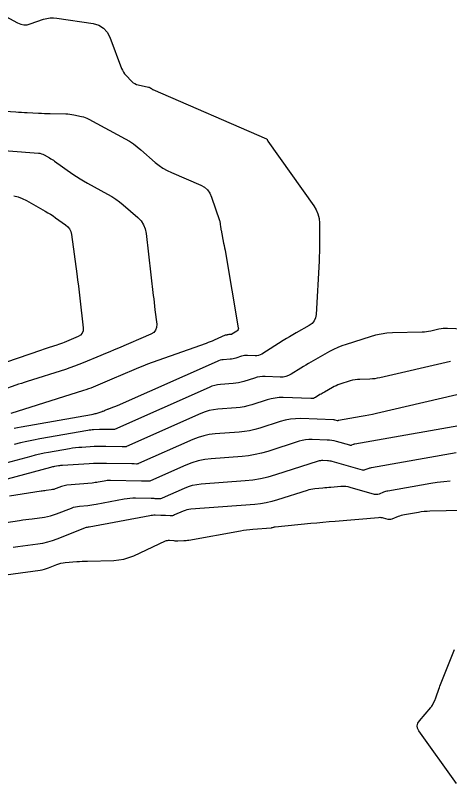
# Model space of a CAD drawing. Extents: x 1768942 to 1774819, y 723037 to 732099.
# Drawn here: x 1770398.3 to 1770436.2, y 731375.7 to 731442.8 of the extents above; entities that cross this region are included whole.
import ezdxf

# ---------------------------------------------------------------- set-up
doc = ezdxf.new("R2010")
doc.units = 0
doc.layers.add('R_Contours', color=7, linetype='Continuous')

msp = doc.modelspace()

# ---------------------------------------------------------------- linework, layer by layer
at = {"layer": 'R_Contours'}
for points in [[(1770394.08, 731444.549), (1770398.507, 731442.124), (1770398.776, 731442.009), (1770399.051, 731441.955), (1770399.33, 731441.964), (1770399.615, 731442.034), (1770400.763, 731442.439), (1770401.052, 731442.522), (1770401.344, 731442.568), (1770401.64, 731442.576), (1770401.939, 731442.548), (1770405.087, 731442.058), (1770405.583, 731441.92), (1770405.992, 731441.677), (1770406.315, 731441.326), (1770406.55, 731440.869), (1770407.579, 731438.145), (1770407.65, 731437.981), (1770407.737, 731437.827), (1770407.84, 731437.683), (1770407.958, 731437.549), (1770408.486, 731437.009), (1770408.605, 731436.902), (1770408.736, 731436.817), (1770408.879, 731436.752), (1770409.033, 731436.708), (1770409.939, 731436.518), (1770409.965, 731436.512), (1770409.989, 731436.504), (1770410.013, 731436.494), (1770410.037, 731436.483), (1770410.143, 731436.425), (1770410.159, 731436.416), (1770410.174, 731436.406), (1770410.188, 731436.395), (1770410.202, 731436.384), (1770410.257, 731436.336), (1770410.271, 731436.324), (1770410.286, 731436.314), (1770410.302, 731436.305), (1770410.318, 731436.297), (1770420.238, 731431.988), (1770420.256, 731431.978), (1770420.27, 731431.965), (1770420.282, 731431.95), (1770420.29, 731431.931), (1770420.316, 731431.851), (1770420.324, 731431.832), (1770420.333, 731431.813), (1770420.343, 731431.795), (1770420.354, 731431.777), (1770424.352, 731426.15), (1770424.564, 731425.801), (1770424.716, 731425.432), (1770424.808, 731425.044), (1770424.841, 731424.637), (1770424.852, 731422.97), (1770424.851, 731422.553), (1770424.844, 731422.136), (1770424.831, 731421.72), (1770424.811, 731421.304), (1770424.555, 731416.653), (1770424.503, 731416.347), (1770424.385, 731416.083), (1770424.201, 731415.86), (1770423.949, 731415.679), (1770422.81, 731415.036), (1770422.526, 731414.874), (1770422.244, 731414.708), (1770421.964, 731414.54), (1770421.685, 731414.368), (1770419.807, 731413.193), (1770419.672, 731413.122), (1770419.531, 731413.072), (1770419.385, 731413.045), (1770419.233, 731413.039), (1770418.561, 731413.064), (1770418.432, 731413.063), (1770418.304, 731413.051), (1770418.177, 731413.028), (1770418.052, 731412.993), (1770417.556, 731412.833), (1770417.431, 731412.797), (1770417.304, 731412.769), (1770417.176, 731412.748), (1770417.047, 731412.734), (1770416.458, 731412.69), (1770416.317, 731412.673), (1770416.18, 731412.645), (1770416.046, 731412.605), (1770415.915, 731412.553), (1770407.19, 731408.667), (1770407.114, 731408.633), (1770407.036, 731408.602), (1770406.958, 731408.571), (1770406.88, 731408.543), (1770406.493, 731408.405), (1770406.45, 731408.389), (1770406.407, 731408.373), (1770406.365, 731408.356), (1770406.323, 731408.338), (1770406.115, 731408.249), (1770406.093, 731408.239), (1770406.071, 731408.23), (1770406.05, 731408.221), (1770406.028, 731408.212), (1770405.94, 731408.175), (1770405.918, 731408.166), (1770405.896, 731408.158), (1770405.874, 731408.15), (1770405.852, 731408.142), (1770405.34, 731407.98), (1770405.246, 731407.953), (1770405.152, 731407.928), (1770405.058, 731407.906), (1770404.962, 731407.888), (1770398.806, 731406.804), (1770398.508, 731406.748), (1770398.212, 731406.686)], [(1770392.616, 731434.713), (1770398.348, 731434.351), (1770398.597, 731434.335), (1770398.846, 731434.321), (1770399.095, 731434.306), (1770399.344, 731434.293), (1770400.34, 731434.239), (1770400.59, 731434.226), (1770400.839, 731434.216), (1770401.088, 731434.208), (1770401.337, 731434.202), (1770402.729, 731434.173), (1770402.899, 731434.165), (1770403.069, 731434.15), (1770403.238, 731434.127), (1770403.406, 731434.096), (1770404.077, 731433.955), (1770404.243, 731433.914), (1770404.404, 731433.862), (1770404.561, 731433.797), (1770404.713, 731433.721), (1770407.902, 731431.989), (1770408.263, 731431.78), (1770408.611, 731431.552), (1770408.945, 731431.306), (1770409.267, 731431.04), (1770410.525, 731429.939), (1770410.849, 731429.678), (1770411.189, 731429.443), (1770411.547, 731429.236), (1770411.922, 731429.056), (1770414.495, 731427.938), (1770414.818, 731427.759), (1770415.083, 731427.527), (1770415.291, 731427.243), (1770415.441, 731426.905), (1770416.124, 731424.862), (1770416.145, 731424.793), (1770416.162, 731424.722), (1770416.176, 731424.651), (1770416.186, 731424.579), (1770416.219, 731424.289), (1770416.228, 731424.217), (1770416.238, 731424.145), (1770416.25, 731424.073), (1770416.264, 731424.001), (1770416.487, 731422.891), (1770416.528, 731422.682), (1770416.568, 731422.473), (1770416.606, 731422.263), (1770416.643, 731422.053), (1770417.766, 731415.491), (1770417.77, 731415.402), (1770417.75, 731415.325), (1770417.706, 731415.258), (1770417.637, 731415.202), (1770417.191, 731414.923), (1770417.171, 731414.912), (1770417.15, 731414.905), (1770417.129, 731414.901), (1770417.106, 731414.9), (1770417.008, 731414.904), (1770416.988, 731414.903), (1770416.97, 731414.902), (1770416.951, 731414.898), (1770416.933, 731414.893), (1770416.86, 731414.87), (1770416.841, 731414.864), (1770416.823, 731414.86), (1770416.804, 731414.857), (1770416.785, 731414.855), (1770416.698, 731414.849), (1770416.678, 731414.846), (1770416.658, 731414.842), (1770416.638, 731414.836), (1770416.619, 731414.829), (1770415.65, 731414.397), (1770415.481, 731414.324), (1770415.312, 731414.254), (1770415.141, 731414.188), (1770414.968, 731414.124), (1770410.239, 731412.441), (1770409.84, 731412.295), (1770409.443, 731412.143), (1770409.048, 731411.984), (1770408.656, 731411.819), (1770406.716, 731410.984), (1770406.513, 731410.897), (1770406.31, 731410.81), (1770406.107, 731410.725), (1770405.904, 731410.639), (1770405.09, 731410.299), (1770404.885, 731410.216), (1770404.679, 731410.138), (1770404.471, 731410.064), (1770404.262, 731409.995), (1770397.919, 731407.989)], [(1770390.956, 731431.466), (1770400.323, 731430.746), (1770400.454, 731430.729), (1770400.581, 731430.698), (1770400.703, 731430.652), (1770400.821, 731430.593), (1770401.285, 731430.328), (1770401.4, 731430.261), (1770401.513, 731430.191), (1770401.625, 731430.118), (1770401.735, 731430.042), (1770403.335, 731428.915), (1770403.641, 731428.706), (1770403.953, 731428.506), (1770404.27, 731428.316), (1770404.593, 731428.134), (1770406.36, 731427.174), (1770406.723, 731426.964), (1770407.073, 731426.735), (1770407.409, 731426.487), (1770407.732, 731426.22), (1770408.998, 731425.113), (1770409.281, 731424.819), (1770409.497, 731424.489), (1770409.645, 731424.125), (1770409.727, 731423.725), (1770410.348, 731418.315), (1770410.384, 731418.001), (1770410.42, 731417.688), (1770410.457, 731417.375), (1770410.494, 731417.062), (1770410.642, 731415.809), (1770410.638, 731415.519), (1770410.552, 731415.277), (1770410.385, 731415.081), (1770410.136, 731414.933), (1770407.317, 731413.719), (1770406.934, 731413.555), (1770406.549, 731413.391), (1770406.165, 731413.228), (1770405.78, 731413.067), (1770404.239, 731412.422), (1770403.852, 731412.266), (1770403.462, 731412.118), (1770403.069, 731411.979), (1770402.672, 731411.848), (1770399.333, 731410.792), (1770399.086, 731410.713), (1770398.84, 731410.632), (1770398.594, 731410.55), (1770398.349, 731410.466), (1770397.21, 731410.072)], [(1770398.163, 731427.024), (1770398.546, 731426.929), (1770398.917, 731426.793), (1770399.275, 731426.613), (1770400.914, 731425.677), (1770401.146, 731425.541), (1770401.374, 731425.4), (1770401.599, 731425.253), (1770401.82, 731425.101), (1770402.698, 731424.482), (1770402.895, 731424.313), (1770403.046, 731424.117), (1770403.15, 731423.893), (1770403.209, 731423.64), (1770403.671, 731420.187), (1770403.74, 731419.662), (1770403.806, 731419.136), (1770403.87, 731418.61), (1770403.931, 731418.083), (1770404.228, 731415.472), (1770404.224, 731415.219), (1770404.148, 731415.007), (1770404.001, 731414.838), (1770403.782, 731414.711), (1770402.579, 731414.208), (1770402.416, 731414.142), (1770402.252, 731414.079), (1770402.086, 731414.021), (1770401.919, 731413.966), (1770401.249, 731413.754), (1770401.081, 731413.7), (1770400.914, 731413.646), (1770400.748, 731413.59), (1770400.581, 731413.533), (1770397.464, 731412.455)], [(1770439.591, 731415.278), (1770436.009, 731415.428), (1770435.825, 731415.43), (1770435.641, 731415.419), (1770435.459, 731415.396), (1770435.277, 731415.36), (1770434.554, 731415.192), (1770434.373, 731415.155), (1770434.19, 731415.127), (1770434.006, 731415.108), (1770433.822, 731415.099), (1770431.214, 731415.032), (1770430.721, 731415.002), (1770430.233, 731414.937), (1770429.752, 731414.838), (1770429.276, 731414.705), (1770427.185, 731414.039), (1770426.811, 731413.91), (1770426.444, 731413.761), (1770426.086, 731413.594), (1770425.736, 731413.408), (1770424.103, 731412.487), (1770423.882, 731412.361), (1770423.663, 731412.232), (1770423.445, 731412.101), (1770423.229, 731411.967), (1770422.366, 731411.428), (1770422.145, 731411.311), (1770421.915, 731411.23), (1770421.675, 731411.185), (1770421.426, 731411.176), (1770420.115, 731411.224), (1770419.875, 731411.222), (1770419.638, 731411.2), (1770419.403, 731411.157), (1770419.172, 731411.093), (1770418.251, 731410.797), (1770418.02, 731410.73), (1770417.786, 731410.677), (1770417.549, 731410.638), (1770417.309, 731410.613), (1770416.217, 731410.531), (1770415.957, 731410.5), (1770415.703, 731410.448), (1770415.454, 731410.374), (1770415.211, 731410.278), (1770406.965, 731406.604), (1770406.951, 731406.599), (1770406.936, 731406.595), (1770406.921, 731406.594), (1770406.906, 731406.594), (1770406.845, 731406.597), (1770406.829, 731406.597), (1770406.814, 731406.598), (1770406.798, 731406.599), (1770406.783, 731406.599), (1770406.114, 731406.61), (1770405.997, 731406.611), (1770405.881, 731406.61), (1770405.764, 731406.607), (1770405.648, 731406.601), (1770405.134, 731406.571), (1770405.01, 731406.561), (1770404.886, 731406.549), (1770404.763, 731406.532), (1770404.64, 731406.513), (1770400.457, 731405.776), (1770399.889, 731405.669), (1770399.324, 731405.551), (1770398.762, 731405.419), (1770398.203, 731405.275)], [(1770436.286, 731412.545), (1770430.107, 731411.113), (1770429.895, 731411.069), (1770429.681, 731411.036), (1770429.466, 731411.014), (1770429.25, 731411.003), (1770428.382, 731410.981), (1770428.166, 731410.968), (1770427.953, 731410.94), (1770427.743, 731410.896), (1770427.535, 731410.838), (1770426.621, 731410.547), (1770426.457, 731410.49), (1770426.297, 731410.426), (1770426.141, 731410.353), (1770425.988, 731410.271), (1770425.274, 731409.869), (1770425.177, 731409.814), (1770425.081, 731409.757), (1770424.986, 731409.7), (1770424.891, 731409.642), (1770424.514, 731409.406), (1770424.418, 731409.355), (1770424.317, 731409.319), (1770424.213, 731409.3), (1770424.104, 731409.296), (1770421.669, 731409.384), (1770421.318, 731409.382), (1770420.972, 731409.349), (1770420.629, 731409.287), (1770420.291, 731409.194), (1770418.947, 731408.761), (1770418.609, 731408.663), (1770418.267, 731408.586), (1770417.921, 731408.529), (1770417.571, 731408.492), (1770415.976, 731408.372), (1770415.597, 731408.328), (1770415.225, 731408.251), (1770414.862, 731408.142), (1770414.507, 731408.002), (1770408.014, 731405.11), (1770407.983, 731405.098), (1770407.952, 731405.09), (1770407.92, 731405.086), (1770407.888, 731405.086), (1770407.756, 731405.093), (1770407.723, 731405.094), (1770407.69, 731405.096), (1770407.658, 731405.097), (1770407.625, 731405.097), (1770406.195, 731405.122), (1770405.946, 731405.124), (1770405.697, 731405.121), (1770405.448, 731405.114), (1770405.199, 731405.102), (1770404.101, 731405.037), (1770403.836, 731405.017), (1770403.572, 731404.99), (1770403.308, 731404.956), (1770403.045, 731404.913), (1770401.214, 731404.591), (1770400.822, 731404.517), (1770400.432, 731404.435), (1770400.044, 731404.344), (1770399.659, 731404.245), (1770394.837, 731402.947)], [(1770438.083, 731409.914), (1770429.819, 731407.997), (1770429.488, 731407.923), (1770429.157, 731407.853), (1770428.825, 731407.788), (1770428.492, 731407.727), (1770426.504, 731407.377), (1770426.497, 731407.376), (1770426.49, 731407.374), (1770426.484, 731407.372), (1770426.477, 731407.369), (1770426.451, 731407.358), (1770426.444, 731407.356), (1770426.437, 731407.355), (1770426.431, 731407.356), (1770426.424, 731407.357), (1770426.213, 731407.417), (1770426.176, 731407.427), (1770426.138, 731407.434), (1770426.099, 731407.439), (1770426.061, 731407.441), (1770423.223, 731407.545), (1770422.762, 731407.541), (1770422.306, 731407.499), (1770421.856, 731407.416), (1770421.411, 731407.294), (1770419.643, 731406.725), (1770419.198, 731406.596), (1770418.749, 731406.494), (1770418.294, 731406.419), (1770417.833, 731406.371), (1770415.735, 731406.213), (1770415.236, 731406.155), (1770414.748, 731406.054), (1770414.27, 731405.911), (1770413.803, 731405.726), (1770409.062, 731403.615), (1770409.016, 731403.597), (1770408.968, 731403.585), (1770408.919, 731403.579), (1770408.869, 731403.579), (1770408.668, 731403.589), (1770408.617, 731403.592), (1770408.567, 731403.593), (1770408.517, 731403.595), (1770408.466, 731403.596), (1770406.276, 731403.634), (1770405.894, 731403.637), (1770405.512, 731403.633), (1770405.131, 731403.621), (1770404.75, 731403.602), (1770402.436, 731403.466), (1770402.345, 731403.459), (1770402.255, 731403.45), (1770402.165, 731403.438), (1770402.075, 731403.424), (1770401.717, 731403.361), (1770401.628, 731403.344), (1770401.539, 731403.325), (1770401.451, 731403.305), (1770401.363, 731403.282), (1770393.475, 731401.158)], [(1770438.98, 731407.268), (1770427.943, 731405.325), (1770427.905, 731405.318), (1770427.867, 731405.308), (1770427.83, 731405.296), (1770427.794, 731405.282), (1770427.649, 731405.223), (1770427.613, 731405.212), (1770427.576, 731405.207), (1770427.539, 731405.208), (1770427.502, 731405.216), (1770426.349, 731405.545), (1770426.143, 731405.598), (1770425.935, 731405.637), (1770425.726, 731405.664), (1770425.514, 731405.678), (1770424.204, 731405.726), (1770423.917, 731405.724), (1770423.633, 731405.697), (1770423.352, 731405.646), (1770423.075, 731405.569), (1770420.339, 731404.689), (1770419.788, 731404.529), (1770419.23, 731404.403), (1770418.666, 731404.309), (1770418.095, 731404.25), (1770415.406, 731404.048), (1770414.832, 731403.98), (1770414.269, 731403.864), (1770413.718, 731403.7), (1770413.18, 731403.487), (1770410.111, 731402.12), (1770410.048, 731402.096), (1770409.984, 731402.08), (1770409.918, 731402.072), (1770409.851, 731402.071), (1770409.579, 731402.085), (1770409.511, 731402.089), (1770409.444, 731402.091), (1770409.376, 731402.093), (1770409.308, 731402.095), (1770406.604, 731402.142), (1770406.47, 731402.14), (1770406.336, 731402.133), (1770406.203, 731402.118), (1770406.071, 731402.096), (1770405.543, 731401.997), (1770405.411, 731401.974), (1770405.278, 731401.954), (1770405.145, 731401.937), (1770405.011, 731401.923), (1770402.795, 731401.727), (1770402.677, 731401.712), (1770402.562, 731401.689), (1770402.448, 731401.658), (1770402.336, 731401.618), (1770401.882, 731401.439), (1770401.776, 731401.401), (1770401.668, 731401.369), (1770401.559, 731401.344), (1770401.447, 731401.326), (1770400.998, 731401.265), (1770400.886, 731401.25), (1770400.774, 731401.234), (1770400.662, 731401.218), (1770400.55, 731401.201), (1770397.807, 731400.786)], [(1770391.465, 731397.56), (1770398.684, 731398.651), (1770398.954, 731398.692), (1770399.225, 731398.731), (1770399.496, 731398.769), (1770399.768, 731398.807), (1770400.853, 731398.953), (1770401.122, 731398.998), (1770401.388, 731399.059), (1770401.649, 731399.135), (1770401.905, 731399.228), (1770403.201, 731399.739), (1770403.371, 731399.799), (1770403.545, 731399.847), (1770403.722, 731399.882), (1770403.902, 731399.905), (1770404.628, 731399.969), (1770404.809, 731399.987), (1770404.989, 731400.01), (1770405.169, 731400.037), (1770405.348, 731400.069), (1770407.807, 731400.532), (1770408.055, 731400.572), (1770408.305, 731400.6), (1770408.555, 731400.615), (1770408.807, 731400.617), (1770410.149, 731400.593), (1770410.235, 731400.592), (1770410.32, 731400.589), (1770410.406, 731400.586), (1770410.491, 731400.582), (1770410.832, 731400.564), (1770410.917, 731400.564), (1770410.999, 731400.575), (1770411.08, 731400.595), (1770411.159, 731400.625), (1770413.072, 731401.477), (1770413.421, 731401.615), (1770413.778, 731401.721), (1770414.142, 731401.797), (1770414.515, 731401.84), (1770418.357, 731402.129), (1770419.038, 731402.2), (1770419.712, 731402.311), (1770420.377, 731402.462), (1770421.035, 731402.652), (1770424.771, 731403.855), (1770424.865, 731403.881), (1770424.96, 731403.898), (1770425.056, 731403.907), (1770425.153, 731403.908), (1770425.545, 731403.894), (1770425.642, 731403.887), (1770425.739, 731403.875), (1770425.834, 731403.857), (1770425.929, 731403.833), (1770428.58, 731403.074), (1770428.648, 731403.06), (1770428.716, 731403.058), (1770428.782, 731403.068), (1770428.848, 731403.089), (1770429.111, 731403.196), (1770429.177, 731403.22), (1770429.244, 731403.242), (1770429.312, 731403.26), (1770429.381, 731403.274), (1770436.775, 731404.575)], [(1770436.256, 731402.081), (1770435.691, 731402.036), (1770435.13, 731401.97), (1770434.57, 731401.882), (1770430.82, 731401.222), (1770430.72, 731401.202), (1770430.621, 731401.176), (1770430.523, 731401.145), (1770430.427, 731401.109), (1770430.047, 731400.954), (1770429.951, 731400.923), (1770429.855, 731400.91), (1770429.757, 731400.913), (1770429.659, 731400.933), (1770427.54, 731401.539), (1770427.339, 731401.587), (1770427.136, 731401.616), (1770426.931, 731401.626), (1770426.725, 731401.617), (1770425.827, 731401.539), (1770425.654, 731401.524), (1770425.48, 731401.508), (1770425.307, 731401.492), (1770425.133, 731401.476), (1770424.44, 731401.41), (1770424.267, 731401.388), (1770424.097, 731401.358), (1770423.928, 731401.318), (1770423.761, 731401.27), (1770421.182, 731400.439), (1770420.693, 731400.298), (1770420.2, 731400.186), (1770419.7, 731400.104), (1770419.195, 731400.051), (1770413.623, 731399.633), (1770413.453, 731399.613), (1770413.287, 731399.578), (1770413.124, 731399.53), (1770412.965, 731399.467), (1770412.208, 731399.13), (1770412.113, 731399.094), (1770412.015, 731399.069), (1770411.916, 731399.057), (1770411.814, 731399.057), (1770411.402, 731399.078), (1770411.3, 731399.083), (1770411.197, 731399.087), (1770411.094, 731399.09), (1770410.991, 731399.092), (1770410.502, 731399.1), (1770410.386, 731399.1), (1770410.271, 731399.093), (1770410.157, 731399.08), (1770410.043, 731399.062), (1770404.746, 731398.063), (1770404.724, 731398.06), (1770404.701, 731398.056), (1770404.679, 731398.053), (1770404.656, 731398.051), (1770404.566, 731398.043), (1770404.544, 731398.04), (1770404.522, 731398.036), (1770404.5, 731398.03), (1770404.479, 731398.022), (1770401.928, 731397.016), (1770401.521, 731396.87), (1770401.107, 731396.748), (1770400.686, 731396.652), (1770400.259, 731396.581), (1770398.537, 731396.348), (1770398.107, 731396.289)], [(1770396.373, 731393.763), (1770400.462, 731394.316), (1770400.652, 731394.348), (1770400.839, 731394.391), (1770401.022, 731394.445), (1770401.203, 731394.51), (1770401.921, 731394.793), (1770402.102, 731394.857), (1770402.286, 731394.907), (1770402.473, 731394.944), (1770402.664, 731394.967), (1770403.681, 731395.054), (1770403.915, 731395.072), (1770404.149, 731395.087), (1770404.383, 731395.098), (1770404.617, 731395.106), (1770406.895, 731395.162), (1770407.348, 731395.197), (1770407.79, 731395.276), (1770408.221, 731395.401), (1770408.642, 731395.57), (1770411.424, 731396.86), (1770411.508, 731396.893), (1770411.594, 731396.913), (1770411.682, 731396.923), (1770411.772, 731396.92), (1770412.136, 731396.886), (1770412.227, 731396.879), (1770412.319, 731396.875), (1770412.41, 731396.874), (1770412.501, 731396.875), (1770413, 731396.892), (1770413.113, 731396.898), (1770413.226, 731396.908), (1770413.338, 731396.922), (1770413.45, 731396.941), (1770417.944, 731397.758), (1770418.217, 731397.804), (1770418.49, 731397.843), (1770418.765, 731397.874), (1770419.04, 731397.898), (1770420.634, 731398.018), (1770420.665, 731398.021), (1770420.694, 731398.026), (1770420.724, 731398.033), (1770420.753, 731398.041), (1770420.869, 731398.079), (1770420.898, 731398.087), (1770420.928, 731398.094), (1770420.957, 731398.099), (1770420.988, 731398.103), (1770424.098, 731398.401), (1770424.627, 731398.451), (1770425.156, 731398.5), (1770425.684, 731398.548), (1770426.213, 731398.594), (1770430.01, 731398.924), (1770430.111, 731398.928), (1770430.211, 731398.923), (1770430.31, 731398.909), (1770430.408, 731398.885), (1770430.8, 731398.773), (1770430.898, 731398.754), (1770430.994, 731398.75), (1770431.09, 731398.764), (1770431.185, 731398.794), (1770431.744, 731399.022), (1770431.87, 731399.069), (1770431.997, 731399.11), (1770432.127, 731399.143), (1770432.259, 731399.17), (1770433.487, 731399.386), (1770433.736, 731399.426), (1770433.986, 731399.455), (1770434.238, 731399.475), (1770434.49, 731399.486), (1770440.163, 731399.614)], [(1770436.805, 731375.656), (1770433.531, 731380.262), (1770433.411, 731380.489), (1770433.378, 731380.713), (1770433.431, 731380.933), (1770433.571, 731381.148), (1770434.553, 731382.295), (1770434.609, 731382.365), (1770434.66, 731382.438), (1770434.707, 731382.513), (1770434.748, 731382.592), (1770434.905, 731382.913), (1770434.943, 731382.994), (1770434.979, 731383.076), (1770435.011, 731383.159), (1770435.042, 731383.243), (1770435.268, 731383.906), (1770435.316, 731384.044), (1770435.366, 731384.182), (1770435.418, 731384.319), (1770435.471, 731384.455), (1770436.637, 731387.39)]]:
    msp.add_lwpolyline(points, dxfattribs=at)

doc.saveas('drawing.dxf')
